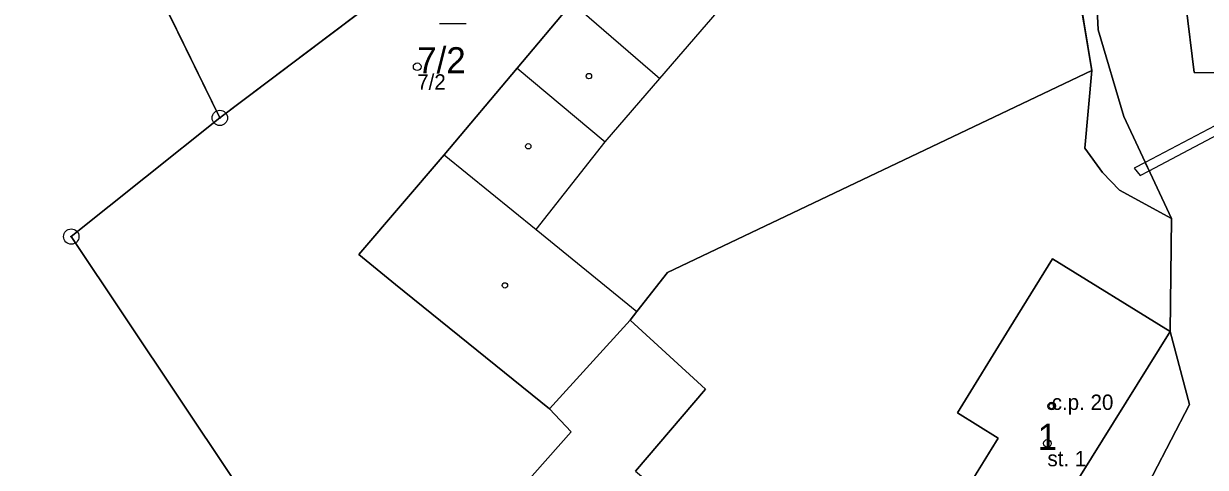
# Model space of a CAD drawing. Extents: x -680203 to -673936, y -1102717 to -1093650.
# Drawn here: x -677983.8 to -677906.8, y -1095189.8 to -1095160.9 of the extents above; entities that cross this region are included whole.
import ezdxf

# ---------------------------------------------------------------- set-up
doc = ezdxf.new("R2010")
doc.units = 0
for name, color, linetype in [('Definiční body', 7, 'Continuous'), ('Horni', 7, 'Continuous'), ('SOxx01xx_ŽSp_násyp_plocha', 7, 'Continuous'), ('SOxx02xx_Koleje_param další_Popis10', 7, 'Continuous'), ('SOxxxxxx_Koleje_hlavní_body_Popis10', 7, 'Continuous'), ('SOxxxxxx_Koleje_LN_parametry_Popis10', 7, 'Continuous'), ('SOxxxxxx_Koleje_param další_Popis10', 7, 'Continuous'), ('SOxxxxxx_Osa_bod_P', 7, 'Continuous'), ('SOxxxxxx_Staničení_Popis10', 7, 'Continuous'), ('x_prac', 7, 'Continuous')]:
    doc.layers.add(name, color=color, linetype=linetype)

msp = doc.modelspace()

# ---------------------------------------------------------------- linework, layer by layer
at = {"layer": 'Definiční body'}
for centre in [(-677958.15, -1095163.75), (-677916.84, -1095185.85), (-677917.12, -1095188.28)]:
    msp.add_circle(centre, 0.25, dxfattribs=at)
at = {"layer": 'Horni'}
msp.add_lwpolyline([(-677927.85, -1095200.11), (-677922.96, -1095203.2), (-677909.12, -1095180.99), (-677916.78, -1095176.26), (-677919.6, -1095180.82), (-677922.98, -1095186.29), (-677920.33, -1095187.94)], close=True, dxfattribs=at)
at = {"layer": 'SOxx01xx_ŽSp_násyp_plocha'}
for points in [[(-677984.69, -1095039.2), (-677979.46, -1095050.18), (-677975.49, -1095058.25), (-677971.06, -1095066.77), (-677963.09, -1095076.1), (-677955.04, -1095080.47), (-677948.34, -1095085.74), (-677940.11, -1095094.07), (-677925.51, -1095113.56), (-677920.17, -1095122.8), (-677914.6, -1095145.3), (-677913.82, -1095161.35), (-677912.14, -1095166.98), (-677909.05, -1095173.64), (-677909.12, -1095180.99), (-677907.86, -1095185.75), (-677913.83, -1095197.26)], [(-677929.51, -1095110.7), (-677925.39, -1095114.69), (-677922.53, -1095119.8), (-677920.29, -1095124.67), (-677918.35, -1095130.77), (-677916.45, -1095143.22), (-677915.08, -1095152.14), (-677915.21, -1095152.19), (-677915.26, -1095157.77), (-677914.23, -1095163.99), (-677914.69, -1095169.05), (-677913.53, -1095170.63), (-677912.42, -1095171.78), (-677909.05, -1095173.64), (-677912.14, -1095166.98), (-677913.82, -1095161.35), (-677914.6, -1095145.3), (-677920.17, -1095122.8), (-677925.51, -1095113.56), (-677940.11, -1095094.07)], [(-677982.65, -1095238.18), (-677973.32, -1095235.9), (-677960.29, -1095232.74), (-677948.04, -1095229.3), (-677937.77, -1095225.91), (-677929.85, -1095222.23), (-677921.77, -1095216.89), (-677916.03, -1095212.48), (-677911.4, -1095207.89), (-677908.31, -1095203.66), (-677906.72, -1095200.12), (-677905.74, -1095197.94), (-677902.02, -1095189.9), (-677901.59, -1095175.96), (-677904.51, -1095169.5), (-677904.64, -1095164.14), (-677907.56, -1095164.12), (-677908.11, -1095159.69), (-677909.48, -1095138.73), (-677913.81, -1095119.18), (-677917.73, -1095112.53), (-677922.37, -1095106.68)], [(-677946.3, -1095148.44), (-677971, -1095167.08), (-677980.67, -1095174.81), (-677966.62, -1095195.86)], [(-677948.07, -1095159.59), (-677951.65, -1095163.85), (-677956.39, -1095169.48), (-677961.96, -1095175.97), (-677959.57, -1095177.93), (-677949.54, -1095186.03), (-677944.28, -1095180.26), (-677943.84, -1095179.69), (-677941.86, -1095177.15), (-677914.23, -1095163.99), (-677915.26, -1095157.77)], [(-677958.61, -1095199.35), (-677948.12, -1095187.52), (-677949.54, -1095186.03), (-677959.57, -1095177.93), (-677961.96, -1095175.97), (-677956.39, -1095169.48), (-677951.65, -1095163.85), (-677948.07, -1095159.59)], [(-677943.94, -1095190.09), (-677939.37, -1095184.74), (-677944.28, -1095180.26), (-677949.54, -1095186.03), (-677948.12, -1095187.52), (-677958.61, -1095199.35)], [(-677913.83, -1095197.26), (-677907.86, -1095185.75), (-677909.12, -1095180.99), (-677922.96, -1095203.2)]]:
    msp.add_lwpolyline(points, dxfattribs=at)
for points in [[(-677967.6, -1095130.11), (-677983.27, -1095141.96), (-677971, -1095167.08), (-677946.3, -1095148.44), (-677947.03, -1095146.04), (-677953.86, -1095135.52), (-677961.01, -1095140.12), (-677962.74, -1095137.5), (-677964.69, -1095138.86), (-677967.11, -1095135.7), (-677966.17, -1095134.98), (-677967.02, -1095133.84), (-677965.76, -1095132.91), (-677966.2, -1095132.24)], [(-677907.56, -1095164.12), (-677904.64, -1095164.14), (-677904.51, -1095169.5), (-677898.91, -1095169.06), (-677898.62, -1095164.87), (-677898.6, -1095160.11), (-677901.83, -1095155.27), (-677898.68, -1095153.16), (-677898.72, -1095150.09), (-677896.73, -1095151.79), (-677893.95, -1095149.99), (-677900.72, -1095139.93), (-677905.6, -1095145.11), (-677908.11, -1095159.69)], [(-678001.72, -1095159.75), (-678025.1, -1095173.27), (-678017.32, -1095185.3), (-678012.29, -1095197.02), (-678009.71, -1095205.86), (-678009.73, -1095210.69), (-677998.26, -1095206.72), (-677990.1, -1095203.9), (-677985.08, -1095214.95), (-677966.62, -1095195.86), (-677980.67, -1095174.81), (-677971, -1095167.08), (-677983.27, -1095141.96)], [(-677943.84, -1095179.69), (-677944.28, -1095180.26), (-677939.37, -1095184.74), (-677943.94, -1095190.09), (-677933.7, -1095198.59), (-677929.27, -1095201.82), (-677927.85, -1095200.11), (-677922.96, -1095203.2), (-677909.12, -1095180.99), (-677909.05, -1095173.64), (-677912.42, -1095171.78), (-677913.53, -1095170.63), (-677914.69, -1095169.05), (-677914.23, -1095163.99), (-677941.86, -1095177.15)]]:
    msp.add_lwpolyline(points, close=True, dxfattribs=at)
at = {"layer": 'SOxx02xx_Koleje_param další_Popis10'}
for centre, radius in [((-677971, -1095167.08), 0.5), ((-677971, -1095167.08), 0.0303), ((-677980.67, -1095174.81), 0.5), ((-677980.67, -1095174.81), 0.0303)]:
    msp.add_circle(centre, radius, dxfattribs=at)
at = {"layer": 'SOxxxxxx_Koleje_hlavní_body_Popis10'}
msp.add_line((-677956.703, -1095160.94), (-677954.953, -1095160.94), dxfattribs=at)
at = {"layer": 'SOxxxxxx_Koleje_LN_parametry_Popis10'}
for points in [[(-677904.58, -1095166.72), (-677910.75, -1095169.98), (-677910.5, -1095170.52), (-677904.56, -1095167.39)], [(-677911.47, -1095170.36), (-677911.08, -1095170.83), (-677910.5, -1095170.52), (-677910.75, -1095169.98)]]:
    msp.add_lwpolyline(points, close=True, dxfattribs=at)
at = {"layer": 'SOxxxxxx_Koleje_param další_Popis10'}
for centre in [(-677946.967, -1095164.359), (-677950.917, -1095168.929), (-677952.437, -1095177.989), (-677916.847, -1095185.849)]:
    msp.add_circle(centre, 0.175, dxfattribs=at)
at = {"layer": 'SOxxxxxx_Staničení_Popis10'}
for p, q in [((-677942.35, -1095164.51), (-677932.29, -1095152.85)), ((-677948.07, -1095159.59), (-677942.35, -1095164.51)), ((-677951.65, -1095163.85), (-677945.92, -1095168.64)), ((-677945.92, -1095168.64), (-677942.35, -1095164.51)), ((-677950.41, -1095174.35), (-677945.92, -1095168.64)), ((-677956.39, -1095169.48), (-677950.41, -1095174.35)), ((-677950.41, -1095174.35), (-677943.84, -1095179.69)), ((-677919.6, -1095180.82), (-677916.78, -1095176.26)), ((-677916.78, -1095176.26), (-677909.12, -1095180.99)), ((-677922.98, -1095186.29), (-677919.6, -1095180.82)), ((-677920.33, -1095187.94), (-677922.98, -1095186.29)), ((-677927.85, -1095200.11), (-677920.33, -1095187.94))]:
    msp.add_line(p, q, dxfattribs=at)
at = {"layer": 'x_prac'}
for p, q in [((-677971, -1095167.08), (-677983.27, -1095141.96)), ((-677946.3, -1095148.44), (-677971, -1095167.08)), ((-677915.26, -1095157.77), (-677914.23, -1095163.99)), ((-677909.12, -1095180.99), (-677909.05, -1095173.64)), ((-677944.28, -1095180.26), (-677949.54, -1095186.03))]:
    msp.add_line(p, q, dxfattribs=at)
for points in [[(-677909.05, -1095173.64), (-677912.14, -1095166.98), (-677913.82, -1095161.35), (-677914.6, -1095145.3), (-677920.17, -1095122.8), (-677925.51, -1095113.56), (-677940.11, -1095094.07), (-677948.34, -1095085.74), (-677955.04, -1095080.47), (-677963.09, -1095076.1), (-677971.06, -1095066.77)], [(-677949.54, -1095186.03), (-677959.57, -1095177.93), (-677961.96, -1095175.97), (-677956.39, -1095169.48), (-677951.65, -1095163.85), (-677948.07, -1095159.59), (-677937.92, -1095148.5), (-677936.63, -1095147.08), (-677937.76, -1095146.19), (-677936.8, -1095145.03), (-677937.49, -1095144.45), (-677930.23, -1095136.02), (-677926.46, -1095139.02), (-677926.91, -1095139.59), (-677923.57, -1095142.49), (-677925.46, -1095144.65), (-677923.09, -1095146.71), (-677922.26, -1095146.67), (-677918.81, -1095152.14)], [(-677908.11, -1095159.69), (-677907.56, -1095164.12), (-677904.64, -1095164.14), (-677904.51, -1095169.5)], [(-677914.23, -1095163.99), (-677941.86, -1095177.15), (-677943.84, -1095179.69), (-677944.28, -1095180.26)], [(-677909.05, -1095173.64), (-677912.42, -1095171.78), (-677913.53, -1095170.63), (-677914.69, -1095169.05), (-677914.23, -1095163.99)], [(-677966.62, -1095195.86), (-677980.67, -1095174.81), (-677971, -1095167.08)], [(-677944.28, -1095180.26), (-677939.37, -1095184.74), (-677943.94, -1095190.09), (-677933.7, -1095198.59), (-677929.27, -1095201.82), (-677927.85, -1095200.11), (-677922.96, -1095203.2), (-677909.12, -1095180.99)], [(-677985.78, -1095231.37), (-677978.44, -1095228.93), (-677960.46, -1095225.17), (-677944.69, -1095219.98), (-677934.3, -1095216.14), (-677927.55, -1095212.27), (-677919.86, -1095204.89), (-677913.83, -1095197.26), (-677907.86, -1095185.75), (-677909.12, -1095180.99)], [(-677949.54, -1095186.03), (-677948.12, -1095187.52), (-677958.61, -1095199.35), (-677964.61, -1095194), (-677966.62, -1095195.86)]]:
    msp.add_lwpolyline(points, dxfattribs=at)

# ---------------------------------------------------------------- texts
at = {"layer": 'Definiční body'}
for s, p in [('7/2', (-677958.15, -1095165.239)), ('c.p. 20', (-677916.84, -1095186.1)), ('st. 1', (-677917.12, -1095189.769))]:
    msp.add_text(s, height=1, dxfattribs=at).set_placement(p)
at = {"layer": 'SOxxxxxx_Osa_bod_P'}
for s, p in [('7/2', (-677958.15, -1095164.175)), ('1', (-677917.75, -1095188.705))]:
    msp.add_text(s, height=1.7, dxfattribs=at).set_placement(p)

doc.saveas('drawing.dxf')
